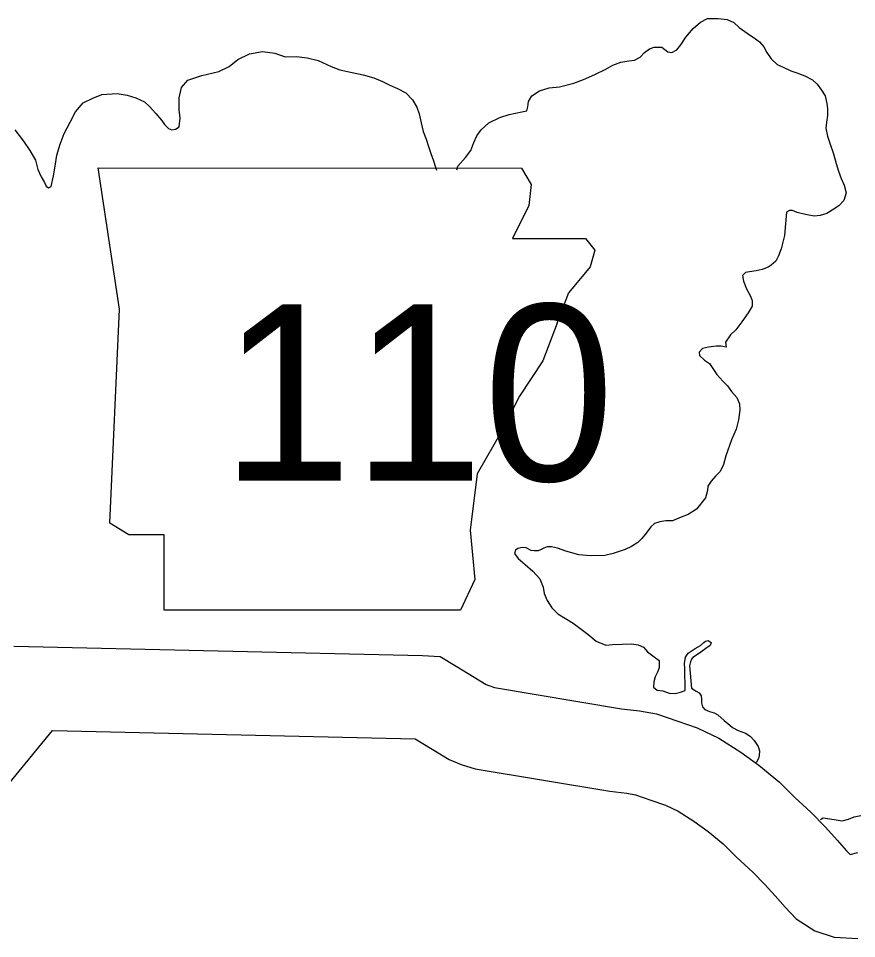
# Model space of a CAD drawing. Extents: x -939622 to -934222, y 1383701 to 1385301.
# Drawn here: x -936492.18 to -936483.14, y 1384670.54 to 1384680.47 of the extents above; entities that cross this region are included whole.
import ezdxf

# ---------------------------------------------------------------- set-up
doc = ezdxf.new("R2010")
doc.units = 0
for name, color, linetype in [('Level 10', 7, 'Continuous'), ('Level 21', 7, 'Continuous'), ('Level 9', 7, 'Continuous')]:
    doc.layers.add(name, color=color, linetype=linetype)

msp = doc.modelspace()

# ---------------------------------------------------------------- linework, layer by layer
at = {"layer": 'Level 10'}
for points in [[(-936492.2316, 1384673.6987), (-936487.8254, 1384673.5981), (-936487.6345, 1384673.5875), (-936487.4611, 1384673.4831), (-936487.1365, 1384673.2847), (-936487.1093, 1384673.274), (-936487.0478, 1384673.2548), (-936485.6795, 1384673.0251), (-936485.4854, 1384673.0029), (-936485.2997, 1384672.9679), (-936485.0716, 1384672.8907), (-936484.862, 1384672.8182), (-936484.6281, 1384672.7072), (-936484.393, 1384672.5562), (-936484.1966, 1384672.4163), (-936483.9739, 1384672.2323), (-936483.8102, 1384672.0679), (-936483.6373, 1384671.9072), (-936483.4774, 1384671.7461), (-936483.3522, 1384671.6058), (-936483.251, 1384671.4931), (-936483.2158, 1384671.4558), (-936483.2112, 1384671.4529), (-936483.129, 1384671.4738)], [(-936493.077, 1384671.2547), (-936491.8147, 1384672.7889), (-936487.905, 1384672.6996), (-936487.5383, 1384672.4754), (-936487.4078, 1384672.4244), (-936487.2575, 1384672.3774), (-936485.8052, 1384672.1336), (-936485.6202, 1384672.1124), (-936485.5284, 1384672.0951), (-936485.3629, 1384672.0391), (-936485.203, 1384671.9838), (-936485.066, 1384671.9188), (-936484.8977, 1384671.8107), (-936484.7451, 1384671.7019), (-936484.5807, 1384671.5662), (-936484.4357, 1384671.4206), (-936484.2634, 1384671.2604), (-936484.133, 1384671.129), (-936484.0227, 1384671.0055), (-936483.9133, 1384670.8836), (-936483.7938, 1384670.757), (-936483.594, 1384670.6296), (-936483.3834, 1384670.5617), (-936483.1304, 1384670.5447)]]:
    msp.add_lwpolyline(points, dxfattribs=at)
at = {"layer": 'Level 21'}
for p, q in [((-936491.093, 1384677.3357), (-936491.3214, 1384678.8583)), ((-936491.3214, 1384678.8583), (-936486.7573, 1384678.856)), ((-936486.7573, 1384678.856), (-936486.652, 1384678.6806)), ((-936486.7535, 1384678.8583), (-936486.7535, 1384678.8583)), ((-936486.652, 1384678.6806), (-936486.6774, 1384678.4523)), ((-936486.6774, 1384678.4523), (-936486.855, 1384678.097)), ((-936486.855, 1384678.097), (-936486.0683, 1384678.097)), ((-936486.0683, 1384678.097), (-936485.9668, 1384677.9701)), ((-936485.9668, 1384677.9701), (-936486.0176, 1384677.7925)), ((-936486.0176, 1384677.7925), (-936486.246, 1384677.5133)), ((-936486.3729, 1384677.1834), (-936486.246, 1384677.5133)), ((-936491.1945, 1384675.0264), (-936491.093, 1384677.3357)), ((-936486.3729, 1384677.1834), (-936486.5251, 1384676.7774)), ((-936486.5251, 1384676.7774), (-936486.7789, 1384676.3967)), ((-936486.7789, 1384676.3967), (-936486.9565, 1384676.0415)), ((-936486.9565, 1384676.0415), (-936487.2357, 1384675.5593)), ((-936487.2357, 1384675.5593), (-936487.3118, 1384674.9502)), ((-936490.9915, 1384674.8995), (-936491.1945, 1384675.0264)), ((-936487.3118, 1384674.9502), (-936487.2611, 1384674.4173)), ((-936490.6108, 1384674.8995), (-936490.9915, 1384674.8995)), ((-936490.6108, 1384674.0874), (-936490.6108, 1384674.8995)), ((-936487.2611, 1384674.4173), (-936487.4133, 1384674.0874)), ((-936487.4133, 1384674.0874), (-936490.6108, 1384674.0874))]:
    msp.add_line(p, q, dxfattribs=at)
at = {"layer": 'Level 9'}
for points in [[(-936487.4532, 1384678.8389), (-936487.4445, 1384678.8764), (-936487.3599, 1384678.9717), (-936487.3017, 1384679.0483), (-936487.2708, 1384679.1332), (-936487.2366, 1384679.2063), (-936487.1902, 1384679.2705), (-936487.108, 1384679.3447), (-936486.9894, 1384679.4047), (-936486.8911, 1384679.4342), (-936486.7537, 1384679.4645), (-936486.7, 1384679.4748), (-936486.689, 1384679.5172), (-936486.6814, 1384679.5746), (-936486.6469, 1384679.6355), (-936486.5613, 1384679.6918), (-936486.46, 1384679.7213), (-936486.3462, 1384679.733), (-936486.1941, 1384679.7728), (-936486.087, 1384679.8114), (-936485.9653, 1384679.8655), (-936485.8467, 1384679.9255), (-936485.7727, 1384679.9664), (-936485.6865, 1384680.0016), (-936485.5998, 1384680.0157), (-936485.5369, 1384680.0202), (-936485.4777, 1384680.0547), (-936485.4309, 1384680.104), (-936485.3779, 1384680.1443), (-936485.3273, 1384680.1606), (-936485.2433, 1384680.1626), (-936485.179, 1384680.113), (-936485.1338, 1384680.1051), (-936485.0805, 1384680.1334), (-936485.0398, 1384680.1886), (-936484.9848, 1384680.2681), (-936484.9061, 1384680.3632), (-936484.8267, 1384680.4313), (-936484.7526, 1384680.4692), (-936484.6357, 1384680.472), (-936484.5393, 1384680.4593), (-936484.4665, 1384680.4279), (-936484.4111, 1384680.3721), (-936484.3225, 1384680.3111), (-936484.2341, 1384680.253), (-936484.1912, 1384680.221), (-936484.1418, 1384680.165), (-936484.1104, 1384680.1056), (-936484.0636, 1384680.0375), (-936483.9991, 1384679.9759), (-936483.9353, 1384679.9444), (-936483.8533, 1384679.9072), (-936483.7867, 1384679.8848), (-936483.7019, 1384679.8507), (-936483.6198, 1384679.8075), (-936483.5677, 1384679.7637), (-936483.521, 1384679.6986), (-936483.4805, 1384679.6364), (-936483.4635, 1384679.5556), (-936483.4561, 1384679.4986), (-936483.4572, 1384679.4234), (-936483.4675, 1384679.354), (-936483.4748, 1384679.2876), (-936483.4577, 1384679.2008), (-936483.4318, 1384679.1262), (-936483.3929, 1384679.0098), (-936483.3634, 1384678.9083), (-936483.3373, 1384678.8247), (-936483.3083, 1384678.7441), (-936483.2766, 1384678.6727), (-936483.2566, 1384678.592), (-936483.2815, 1384678.5071), (-936483.3341, 1384678.4487), (-936483.4049, 1384678.4019), (-936483.4641, 1384678.3674), (-936483.5356, 1384678.3446), (-936483.6015, 1384678.34), (-936483.6949, 1384678.3558), (-936483.7855, 1384678.3777), (-936483.8341, 1384678.4006), (-936483.8671, 1384678.3998)], [(-936492.2205, 1384679.27), (-936492.1274, 1384679.1459), (-936492.0589, 1384679.0453), (-936491.9993, 1384678.9444), (-936491.9728, 1384678.8428), (-936491.9378, 1384678.7624), (-936491.9003, 1384678.7001), (-936491.8813, 1384678.6615), (-936491.8569, 1384678.644), (-936491.8302, 1384678.6597), (-936491.8031, 1384678.7747), (-936491.7846, 1384678.8774), (-936491.7665, 1384678.9951), (-936491.7305, 1384679.1163), (-936491.6882, 1384679.2287), (-936491.6253, 1384679.3535), (-936491.565, 1384679.4632), (-936491.4834, 1384679.5615), (-936491.3796, 1384679.6121), (-936491.2815, 1384679.6505), (-936491.1167, 1384679.6635), (-936491.0081, 1384679.6421), (-936490.9144, 1384679.6142), (-936490.8233, 1384679.5713), (-936490.768, 1384679.5215), (-936490.7001, 1384679.4449), (-936490.6383, 1384679.3742), (-936490.6071, 1384679.3268), (-936490.5641, 1384679.2857), (-936490.5277, 1384679.2686), (-936490.4888, 1384679.2755), (-936490.4474, 1384679.3006), (-936490.4377, 1384679.3941), (-936490.449, 1384679.487), (-936490.4492, 1384679.6164), (-936490.422, 1384679.7283), (-936490.3548, 1384679.8052), (-936490.2031, 1384679.8569), (-936490.021, 1384679.8974), (-936489.9083, 1384679.9543), (-936489.8141, 1384680.0287), (-936489.6895, 1384680.0889), (-936489.5492, 1384680.1163), (-936489.4166, 1384680.0954), (-936489.3046, 1384680.059), (-936489.1846, 1384680.0619), (-936489.0672, 1384680.0467), (-936488.9494, 1384680.0164), (-936488.8098, 1384679.9536), (-936488.7158, 1384679.9167), (-936488.583, 1384679.8868), (-936488.4624, 1384679.8627), (-936488.3475, 1384679.8293), (-936488.2566, 1384679.7924), (-936488.1775, 1384679.7522)], [(-936488.1775, 1384679.7522), (-936488.0956, 1384679.7151), (-936488.0044, 1384679.6691), (-936487.9305, 1384679.5927), (-936487.8865, 1384679.5155), (-936487.8607, 1384679.4409), (-936487.8373, 1384679.3452), (-936487.817, 1384679.2525), (-936487.7849, 1384679.169), (-936487.7589, 1384679.0884), (-936487.7361, 1384679.0138), (-936487.7071, 1384678.9363), (-936487.6877, 1384678.8766), (-936487.6748, 1384678.8352)], [(-936483.8671, 1384678.3998), (-936483.8996, 1384678.381), (-936483.9205, 1384678.1308), (-936483.9559, 1384677.9856), (-936483.987, 1384677.9096), (-936484.0157, 1384677.8548), (-936484.0626, 1384677.8115), (-936484.0951, 1384677.7897), (-936484.1605, 1384677.7641), (-936484.2262, 1384677.7504), (-936484.298, 1384677.7397), (-936484.3398, 1384677.7297), (-936484.372, 1384677.6988), (-936484.3615, 1384677.6389), (-936484.3294, 1384677.5554), (-936484.2917, 1384677.4842), (-936484.2693, 1384677.4275), (-936484.2708, 1384677.3673), (-936484.314, 1384677.2941), (-936484.3807, 1384677.1993), (-936484.4445, 1384677.1105), (-936484.5032, 1384677.0579), (-936484.5583, 1384676.9784)], [(-936484.5583, 1384676.9784), (-936484.5508, 1384676.9268), (-936484.605, 1384676.9343), (-936484.656, 1384676.9359), (-936484.7396, 1384676.9245), (-936484.8052, 1384676.9106), (-936484.84, 1384676.8706), (-936484.836, 1384676.8346), (-936484.7836, 1384676.785), (-936484.7285, 1384676.7474), (-936484.694, 1384676.6943), (-936484.6502, 1384676.6294), (-936484.5852, 1384676.5591), (-936484.5357, 1384676.5064), (-936484.492, 1384676.4475), (-936484.4362, 1384676.3829), (-936484.4042, 1384676.3147), (-936484.4022, 1384676.2456), (-936484.4172, 1384676.14), (-936484.4413, 1384676.0401), (-936484.492, 1384675.9244), (-936484.553, 1384675.7513), (-936484.5773, 1384675.6605), (-936484.6141, 1384675.5843), (-936484.6637, 1384675.5348), (-936484.7131, 1384675.4793), (-936484.7475, 1384675.4242), (-936484.7522, 1384675.379), (-936484.7709, 1384675.3003), (-936484.8693, 1384675.1773), (-936484.9577, 1384675.1207), (-936485.0348, 1384675.0914), (-936485.1267, 1384675.0528), (-936485.2016, 1384675.0506), (-936485.2643, 1384675.0399), (-936485.3208, 1384675.0232), (-936485.3617, 1384674.986), (-936485.4107, 1384674.9185), (-936485.46, 1384674.86), (-936485.5038, 1384674.8197), (-936485.5715, 1384674.7757), (-936485.6395, 1384674.7407), (-936485.693, 1384674.7241), (-936485.7672, 1384674.698), (-936485.8596, 1384674.6773), (-936486.0124, 1384674.673), (-936486.1387, 1384674.6845), (-936486.2779, 1384674.7257), (-936486.3687, 1384674.7562), (-936486.4321, 1384674.7724), (-936486.4801, 1384674.7711), (-936486.5157, 1384674.758), (-936486.5511, 1384674.739), (-936486.5778, 1384674.7292), (-936486.6198, 1384674.728), (-936486.6529, 1384674.7331), (-936486.7047, 1384674.7587), (-936486.7468, 1384674.7635), (-936486.7945, 1384674.7532), (-936486.8209, 1384674.7344), (-936486.8319, 1384674.701), (-936486.7943, 1384674.6449), (-936486.7175, 1384674.581), (-936486.6345, 1384674.5082), (-936486.5601, 1384674.4261), (-936486.5216, 1384674.337), (-936486.5106, 1384674.2682), (-936486.4815, 1384674.1938), (-936486.4282, 1384674.1142), (-936486.3633, 1384674.0469), (-936486.1985, 1384673.9463), (-936486.128, 1384673.8942), (-936486.0421, 1384673.8275), (-936485.95, 1384673.7519), (-936485.8468, 1384673.7097), (-936485.7751, 1384673.7178), (-936485.6702, 1384673.7207), (-936485.5653, 1384673.7237), (-936485.499, 1384673.7135), (-936485.4413, 1384673.6881), (-936485.3979, 1384673.6382), (-936485.3397, 1384673.5948), (-936485.2723, 1384673.5456), (-936485.273, 1384673.4674), (-936485.2896, 1384673.4188), (-936485.3152, 1384673.37), (-936485.3287, 1384673.3155), (-936485.333, 1384673.2583), (-936485.293, 1384673.2233), (-936485.2329, 1384673.219), (-936485.1632, 1384673.1939), (-936485.1001, 1384673.1897), (-936485.0435, 1384673.2033), (-936484.993, 1384673.2198), (-936484.9969, 1384673.4602), (-936484.9985, 1384673.5142), (-936484.9884, 1384673.5806), (-936484.9596, 1384673.6235), (-936484.8831, 1384673.6738), (-936484.8271, 1384673.7084), (-936484.789, 1384673.7396)], [(-936484.789, 1384673.7396), (-936484.7715, 1384673.7551), (-936484.7447, 1384673.7619), (-936484.7111, 1384673.7388), (-936484.7221, 1384673.7054), (-936484.7692, 1384673.674), (-936484.8221, 1384673.6364), (-936484.8573, 1384673.6084), (-936484.9073, 1384673.5769), (-936484.9248, 1384673.5584), (-936484.933, 1384673.5311), (-936484.9437, 1384673.4857), (-936484.9218, 1384673.2458), (-936484.8729, 1384673.2141), (-936484.8424, 1384673.197), (-936484.8175, 1384673.1646), (-936484.8163, 1384673.1226), (-936484.8153, 1384673.0865), (-936484.8051, 1384673.0447), (-936484.7802, 1384673.0153), (-936484.7287, 1384672.9958), (-936484.6803, 1384672.9821), (-936484.6407, 1384672.9592), (-936484.5699, 1384672.898), (-936484.5114, 1384672.8456), (-936484.4808, 1384672.8224), (-936484.4199, 1384672.791), (-936484.3411, 1384672.7602), (-936484.2922, 1384672.7285), (-936484.2488, 1384672.6816), (-936484.2176, 1384672.6374), (-936484.205, 1384672.6167), (-936484.1917, 1384672.572), (-936484.1932, 1384672.5209), (-936484.2013, 1384672.4876), (-936484.2241, 1384672.4479), (-936484.2287, 1384672.4425)], [(-936483.5317, 1384671.8298), (-936483.5051, 1384671.8459), (-936483.3847, 1384671.8312), (-936483.2973, 1384671.8157), (-936483.2288, 1384671.8326), (-936483.1695, 1384671.8584), (-936483.098, 1384671.8724)]]:
    msp.add_lwpolyline(points, dxfattribs=at)

# ---------------------------------------------------------------- texts
at = {"layer": 'Level 21'}
msp.add_text('110', height=1.9008, dxfattribs=at).set_placement((-936489.9953, 1384675.4848))

doc.saveas('drawing.dxf')
